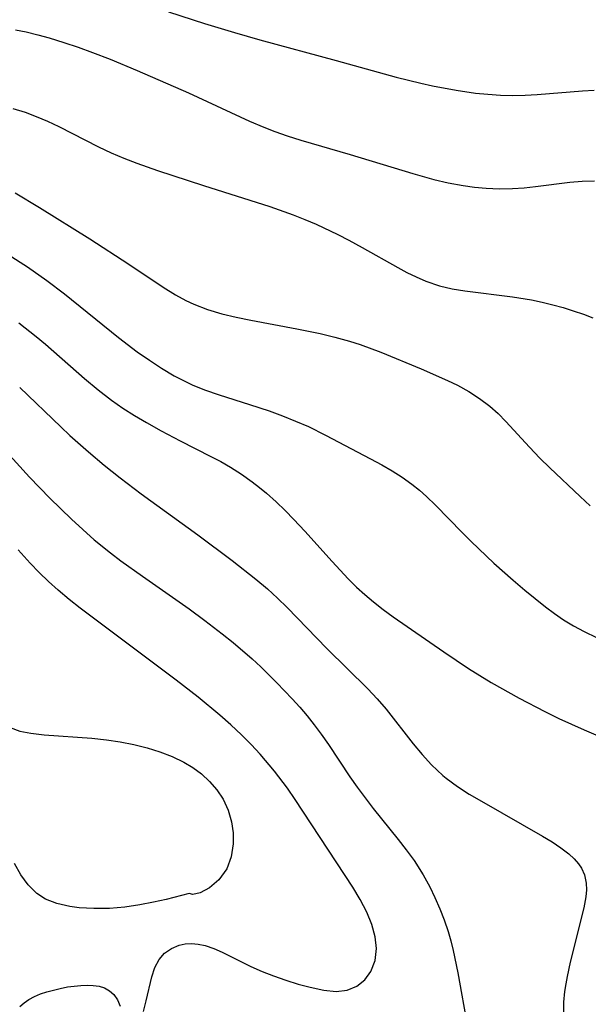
# Model space of a CAD drawing. Header units: metres. Extents: x 1073367 to 1082519, y 1569854 to 1574957.
# Tile 977 of 1056: x 1079748 to 1079818, y 1573617 to 1573738. Entities that reach past the tile are written whole.
import ezdxf

# ---------------------------------------------------------------- set-up
doc = ezdxf.new("R2010")
doc.units = ezdxf.units.M
doc.layers.add('CGG_CurvaNivelLidar_v1', color=253, linetype='Continuous', lineweight=30)

msp = doc.modelspace()

# ---------------------------------------------------------------- linework, layer by layer
at = {"layer": 'CGG_CurvaNivelLidar_v1'}
for p, q in [((1079765.9218, 1573739.2699, 75), (1079770.3827, 1573737.821, 75)), ((1079770.3827, 1573737.821, 75), (1079774.0758, 1573736.7061, 75)), ((1079747.0311, 1573737.0466, 74.5), (1079748.3625, 1573736.7782, 74.5)), ((1079748.3625, 1573736.7782, 74.5), (1079749.779, 1573736.4338, 74.5)), ((1079749.779, 1573736.4338, 74.5), (1079751.1851, 1573736.0413, 74.5)), ((1079774.0758, 1573736.7061, 75), (1079777.2294, 1573735.8032, 75)), ((1079751.1851, 1573736.0413, 74.5), (1079752.9806, 1573735.4847, 74.5)), ((1079752.9806, 1573735.4847, 74.5), (1079754.7656, 1573734.8813, 74.5)), ((1079777.2294, 1573735.8032, 75), (1079786.666, 1573733.2703, 75)), ((1079754.7656, 1573734.8813, 74.5), (1079756.5406, 1573734.2385, 74.5)), ((1079756.5406, 1573734.2385, 74.5), (1079758.7067, 1573733.4003, 74.5)), ((1079758.7067, 1573733.4003, 74.5), (1079762.0768, 1573731.9929, 74.5)), ((1079786.666, 1573733.2703, 75), (1079794.0694, 1573731.2011, 75)), ((1079762.0768, 1573731.9929, 74.5), (1079768.4172, 1573729.2355, 74.5)), ((1079794.0694, 1573731.2011, 75), (1079797.1208, 1573730.4305, 75)), ((1079797.1208, 1573730.4305, 75), (1079798.5559, 1573730.111, 75)), ((1079798.5559, 1573730.111, 75), (1079801.487, 1573729.5636, 75)), ((1079768.4172, 1573729.2355, 74.5), (1079775.9401, 1573725.7622, 74.5)), ((1079801.487, 1573729.5636, 75), (1079803.8831, 1573729.226, 75)), ((1079803.8831, 1573729.226, 75), (1079805.421, 1573729.0699, 75)), ((1079805.421, 1573729.0699, 75), (1079806.9609, 1573728.9691, 75)), ((1079806.9609, 1573728.9691, 75), (1079808.5023, 1573728.9329, 75)), ((1079808.5023, 1573728.9329, 75), (1079810.0017, 1573728.9651, 75)), ((1079810.0017, 1573728.9651, 75), (1079811.5021, 1573729.0484, 75)), ((1079811.5021, 1573729.0484, 75), (1079817.123, 1573729.5093, 75)), ((1079817.123, 1573729.5093, 75), (1079818.5564, 1573729.5979, 75)), ((1079746.6904, 1573727.3336, 74), (1079748.2074, 1573726.8476, 74)), ((1079748.2074, 1573726.8476, 74), (1079749.5972, 1573726.3206, 74)), ((1079749.5972, 1573726.3206, 74), (1079750.9637, 1573725.7315, 74)), ((1079750.9637, 1573725.7315, 74), (1079752.3603, 1573725.069, 74)), ((1079775.9401, 1573725.7622, 74.5), (1079777.7012, 1573725.0004, 74.5)), ((1079752.3603, 1573725.069, 74), (1079757.2692, 1573722.5677, 74)), ((1079777.7012, 1573725.0004, 74.5), (1079779.0846, 1573724.4577, 74.5)), ((1079779.0846, 1573724.4577, 74.5), (1079780.6228, 1573723.9195, 74.5)), ((1079780.6228, 1573723.9195, 74.5), (1079782.2737, 1573723.4, 74.5)), ((1079782.2737, 1573723.4, 74.5), (1079788.4094, 1573721.6393, 74.5)), ((1079757.2692, 1573722.5677, 74), (1079758.8568, 1573721.8195, 74)), ((1079758.8568, 1573721.8195, 74), (1079760.418, 1573721.1595, 74)), ((1079788.4094, 1573721.6393, 74.5), (1079796.1354, 1573719.2568, 74.5)), ((1079760.418, 1573721.1595, 74), (1079762.004, 1573720.5513, 74)), ((1079762.004, 1573720.5513, 74), (1079764.5711, 1573719.6523, 74)), ((1079764.5711, 1573719.6523, 74), (1079770.2425, 1573717.7895, 74)), ((1079796.1354, 1573719.2568, 74.5), (1079798.7104, 1573718.514, 74.5)), ((1079798.7104, 1573718.514, 74.5), (1079800.5184, 1573718.1003, 74.5)), ((1079800.5184, 1573718.1003, 74.5), (1079802.3426, 1573717.7798, 74.5)), ((1079811.2807, 1573717.6582, 74.5), (1079815.5264, 1573718.1891, 74.5)), ((1079815.5264, 1573718.1891, 74.5), (1079817.0567, 1573718.3168, 74.5)), ((1079817.0567, 1573718.3168, 74.5), (1079818.5823, 1573718.3507, 74.5)), ((1079746.9891, 1573716.89, 73.5), (1079749.9925, 1573715.0855, 73.5)), ((1079770.2425, 1573717.7895, 74), (1079778.4506, 1573715.1938, 74)), ((1079802.3426, 1573717.7798, 74.5), (1079803.7709, 1573717.5947, 74.5)), ((1079803.7709, 1573717.5947, 74.5), (1079805.2028, 1573717.4669, 74.5)), ((1079805.2028, 1573717.4669, 74.5), (1079806.8396, 1573717.3956, 74.5)), ((1079806.8396, 1573717.3956, 74.5), (1079808.4741, 1573717.4149, 74.5)), ((1079808.4741, 1573717.4149, 74.5), (1079809.8794, 1573717.51, 74.5)), ((1079809.8794, 1573717.51, 74.5), (1079811.2807, 1573717.6582, 74.5)), ((1079749.9925, 1573715.0855, 73.5), (1079756.2082, 1573711.2021, 73.5)), ((1079778.4506, 1573715.1938, 74), (1079781.3415, 1573714.1661, 74)), ((1079781.3415, 1573714.1661, 74), (1079782.7698, 1573713.6042, 74)), ((1079782.7698, 1573713.6042, 74), (1079784.1807, 1573713.0057, 74)), ((1079784.1807, 1573713.0057, 74), (1079786.8664, 1573711.7364, 74)), ((1079756.2082, 1573711.2021, 73.5), (1079761.0238, 1573708.0708, 73.5)), ((1079786.8664, 1573711.7364, 74), (1079788.2293, 1573711.0363, 74)), ((1079788.2293, 1573711.0363, 74), (1079789.8834, 1573710.1292, 74)), ((1079789.8834, 1573710.1292, 74), (1079794.2684, 1573707.6374, 74)), ((1079746.1335, 1573709.2703, 73), (1079748.4879, 1573707.7354, 73)), ((1079748.4879, 1573707.7354, 73), (1079750.8966, 1573706.0432, 73)), ((1079761.0238, 1573708.0708, 73.5), (1079765.2792, 1573705.1984, 73.5)), ((1079794.2684, 1573707.6374, 74), (1079795.4041, 1573707.0372, 74)), ((1079795.4041, 1573707.0372, 74), (1079796.5508, 1573706.4791, 74)), ((1079750.8966, 1573706.0432, 73), (1079753.0814, 1573704.3874, 73)), ((1079796.5508, 1573706.4791, 74), (1079797.7524, 1573705.9628, 74)), ((1079797.7524, 1573705.9628, 74), (1079799.4213, 1573705.3929, 74)), ((1079765.2792, 1573705.1984, 73.5), (1079766.8067, 1573704.2521, 73.5)), ((1079799.4213, 1573705.3929, 74), (1079800.9782, 1573705.0184, 74)), ((1079800.9782, 1573705.0184, 74), (1079802.5681, 1573704.7431, 74)), ((1079802.5681, 1573704.7431, 74), (1079808.4633, 1573704.0209, 74)), ((1079753.0814, 1573704.3874, 73), (1079759.7588, 1573698.9894, 73)), ((1079766.8067, 1573704.2521, 73.5), (1079768.0597, 1573703.5719, 73.5)), ((1079768.0597, 1573703.5719, 73.5), (1079769.0564, 1573703.1033, 73.5)), ((1079808.4633, 1573704.0209, 74), (1079810.7985, 1573703.6321, 74)), ((1079810.7985, 1573703.6321, 74), (1079812.1303, 1573703.3512, 74)), ((1079812.1303, 1573703.3512, 74), (1079813.4547, 1573703.0291, 74)), ((1079769.0564, 1573703.1033, 73.5), (1079770.7696, 1573702.4485, 73.5)), ((1079770.7696, 1573702.4485, 73.5), (1079772.516, 1573701.9269, 73.5)), ((1079813.4547, 1573703.0291, 74), (1079814.719, 1573702.6804, 74)), ((1079814.719, 1573702.6804, 74), (1079815.9731, 1573702.2928, 74)), ((1079815.9731, 1573702.2928, 74), (1079817.2151, 1573701.8643, 74)), ((1079772.516, 1573701.9269, 73.5), (1079774.3024, 1573701.4921, 73.5)), ((1079774.3024, 1573701.4921, 73.5), (1079776.1166, 1573701.1118, 73.5)), ((1079776.1166, 1573701.1118, 73.5), (1079781.8087, 1573700.0476, 73.5)), ((1079817.2151, 1573701.8643, 74), (1079818.3678, 1573701.4244, 74)), ((1079747.4434, 1573700.8149, 72.5), (1079749.5755, 1573699.118, 72.5)), ((1079781.8087, 1573700.0476, 73.5), (1079784.693, 1573699.4648, 73.5)), ((1079749.5755, 1573699.118, 72.5), (1079750.7316, 1573698.1461, 72.5)), ((1079759.7588, 1573698.9894, 73), (1079762.0758, 1573697.2321, 73)), ((1079784.693, 1573699.4648, 73.5), (1079786.5085, 1573699.0365, 73.5)), ((1079786.5085, 1573699.0365, 73.5), (1079788.3011, 1573698.5378, 73.5)), ((1079788.3011, 1573698.5378, 73.5), (1079789.6088, 1573698.1128, 73.5)), ((1079750.7316, 1573698.1461, 72.5), (1079755.552, 1573693.916, 72.5)), ((1079762.0758, 1573697.2321, 73), (1079763.5669, 1573696.1759, 73)), ((1079789.6088, 1573698.1128, 73.5), (1079792.1894, 1573697.1595, 73.5)), ((1079763.5669, 1573696.1759, 73), (1079765.0867, 1573695.1777, 73)), ((1079792.1894, 1573697.1595, 73.5), (1079797.1831, 1573695.1145, 73.5)), ((1079765.0867, 1573695.1777, 73), (1079766.6447, 1573694.2564, 73)), ((1079797.1831, 1573695.1145, 73.5), (1079800.4103, 1573693.6891, 73.5)), ((1079755.552, 1573693.916, 72.5), (1079757.2237, 1573692.5189, 72.5)), ((1079766.6447, 1573694.2564, 73), (1079768.0484, 1573693.5297, 73)), ((1079800.4103, 1573693.6891, 73.5), (1079801.648, 1573693.0835, 73.5)), ((1079747.5404, 1573692.7878, 72), (1079752.6119, 1573687.926, 72)), ((1079757.2237, 1573692.5189, 72.5), (1079758.8863, 1573691.2454, 72.5)), ((1079768.0484, 1573693.5297, 73), (1079768.8728, 1573693.1495, 73)), ((1079768.8728, 1573693.1495, 73), (1079770.3855, 1573692.5332, 73)), ((1079770.3855, 1573692.5332, 73), (1079772.2184, 1573691.8888, 73)), ((1079801.648, 1573693.0835, 73.5), (1079803.0505, 1573692.3138, 73.5)), ((1079758.8863, 1573691.2454, 72.5), (1079760.2935, 1573690.265, 72.5)), ((1079772.2184, 1573691.8888, 73), (1079775.9422, 1573690.7133, 73)), ((1079803.0505, 1573692.3138, 73.5), (1079804.3902, 1573691.4633, 73.5)), ((1079804.3902, 1573691.4633, 73.5), (1079805.65, 1573690.5147, 73.5)), ((1079760.2935, 1573690.265, 72.5), (1079761.7352, 1573689.3373, 72.5)), ((1079775.9422, 1573690.7133, 73), (1079778.3791, 1573689.902, 73)), ((1079778.3791, 1573689.902, 73), (1079780.0147, 1573689.3038, 73)), ((1079805.65, 1573690.5147, 73.5), (1079806.6714, 1573689.5995, 73.5)), ((1079761.7352, 1573689.3373, 72.5), (1079763.2057, 1573688.4565, 72.5)), ((1079780.0147, 1573689.3038, 73), (1079781.6308, 1573688.6595, 73)), ((1079806.6714, 1573689.5995, 73.5), (1079807.6419, 1573688.6191, 73.5)), ((1079752.6119, 1573687.926, 72), (1079753.7446, 1573686.8794, 72)), ((1079763.2057, 1573688.4565, 72.5), (1079765.0234, 1573687.4416, 72.5)), ((1079781.6308, 1573688.6595, 73), (1079783.2219, 1573687.9623, 73)), ((1079783.2219, 1573687.9623, 73), (1079785.3431, 1573686.9266, 73)), ((1079807.6419, 1573688.6191, 73.5), (1079810.5404, 1573685.4258, 73.5)), ((1079753.7446, 1573686.8794, 72), (1079756.0605, 1573684.8336, 72)), ((1079765.0234, 1573687.4416, 72.5), (1079767.3892, 1573686.2, 72.5)), ((1079785.3431, 1573686.9266, 73), (1079790.9085, 1573684.0006, 73)), ((1079745.5207, 1573685.267, 71.5), (1079748.7679, 1573681.7251, 71.5)), ((1079767.3892, 1573686.2, 72.5), (1079771.1631, 1573684.2874, 72.5)), ((1079810.5404, 1573685.4258, 73.5), (1079811.8301, 1573684.0644, 73.5)), ((1079756.0605, 1573684.8336, 72), (1079757.9865, 1573683.2144, 72)), ((1079771.1631, 1573684.2874, 72.5), (1079772.3853, 1573683.6311, 72.5)), ((1079790.9085, 1573684.0006, 73), (1079792.2932, 1573683.2496, 73)), ((1079811.8301, 1573684.0644, 73.5), (1079813.0572, 1573682.8586, 73.5)), ((1079757.9865, 1573683.2144, 72), (1079759.9735, 1573681.6284, 72)), ((1079772.3853, 1573683.6311, 72.5), (1079773.5854, 1573682.9416, 72.5)), ((1079773.5854, 1573682.9416, 72.5), (1079774.9634, 1573682.0718, 72.5)), ((1079792.2932, 1573683.2496, 73), (1079793.5778, 1573682.5036, 73)), ((1079813.0572, 1573682.8586, 73.5), (1079816.8248, 1573679.3359, 73.5)), ((1079748.7679, 1573681.7251, 71.5), (1079751.2722, 1573679.1297, 71.5)), ((1079759.9735, 1573681.6284, 72), (1079762.5633, 1573679.6709, 72)), ((1079774.9634, 1573682.0718, 72.5), (1079776.2949, 1573681.1358, 72.5)), ((1079793.5778, 1573682.5036, 73), (1079794.8269, 1573681.7098, 73)), ((1079794.8269, 1573681.7098, 73), (1079796.0295, 1573680.8551, 73)), ((1079776.2949, 1573681.1358, 72.5), (1079777.1929, 1573680.4421, 72.5)), ((1079777.1929, 1573680.4421, 72.5), (1079778.066, 1573679.7161, 72.5)), ((1079796.0295, 1573680.8551, 73), (1079796.9517, 1573680.1187, 73)), ((1079751.2722, 1573679.1297, 71.5), (1079753.9333, 1573676.5332, 71.5)), ((1079762.5633, 1573679.6709, 72), (1079769.5498, 1573674.5757, 72)), ((1079778.066, 1573679.7161, 72.5), (1079779.2269, 1573678.6717, 72.5)), ((1079796.9517, 1573680.1187, 73), (1079797.8375, 1573679.3377, 73)), ((1079797.8375, 1573679.3377, 73), (1079798.9545, 1573678.2509, 73)), ((1079816.8248, 1573679.3359, 73.5), (1079818.0455, 1573678.1511, 73.5)), ((1079779.2269, 1573678.6717, 72.5), (1079780.3502, 1573677.5823, 72.5)), ((1079798.9545, 1573678.2509, 73), (1079802.2136, 1573674.852, 73)), ((1079753.9333, 1573676.5332, 71.5), (1079755.3308, 1573675.2394, 71.5)), ((1079780.3502, 1573677.5823, 72.5), (1079781.4429, 1573676.458, 72.5)), ((1079781.4429, 1573676.458, 72.5), (1079782.768, 1573675.0265, 72.5)), ((1079755.3308, 1573675.2394, 71.5), (1079756.7577, 1573673.9817, 71.5)), ((1079769.5498, 1573674.5757, 72), (1079773.8202, 1573671.3939, 72)), ((1079782.768, 1573675.0265, 72.5), (1079786.1651, 1573671.2616, 72.5)), ((1079802.2136, 1573674.852, 73), (1079803.3304, 1573673.7408, 73)), ((1079756.7577, 1573673.9817, 71.5), (1079758.7543, 1573672.3521, 71.5)), ((1079803.3304, 1573673.7408, 73), (1079806.1497, 1573671.0934, 73)), ((1079748.8438, 1573671.0674, 71), (1079747.3548, 1573672.7256, 71)), ((1079758.7543, 1573672.3521, 71.5), (1079760.0612, 1573671.3624, 71.5)), ((1079749.9573, 1573669.9121, 71), (1079748.8438, 1573671.0674, 71)), ((1079760.0612, 1573671.3624, 71.5), (1079762.7266, 1573669.4513, 71.5)), ((1079773.8202, 1573671.3939, 72), (1079776.7371, 1573669.0979, 72)), ((1079786.1651, 1573671.2616, 72.5), (1079788.1311, 1573669.1402, 72.5)), ((1079806.1497, 1573671.0934, 73), (1079808.5316, 1573668.9668, 73)), ((1079751.1119, 1573668.7928, 71), (1079749.9573, 1573669.9121, 71)), ((1079762.7266, 1573669.4513, 71.5), (1079768.4819, 1573665.4095, 71.5)), ((1079752.3089, 1573667.7167, 71), (1079751.1119, 1573668.7928, 71)), ((1079776.7371, 1573669.0979, 72), (1079778.1638, 1573667.885, 72)), ((1079788.1311, 1573669.1402, 72.5), (1079789.1531, 1573668.1251, 72.5)), ((1079789.1531, 1573668.1251, 72.5), (1079790.1849, 1573667.1888, 72.5)), ((1079808.5316, 1573668.9668, 73), (1079809.9897, 1573667.7186, 73)), ((1079753.6554, 1573666.6024, 71), (1079752.3089, 1573667.7167, 71)), ((1079778.1638, 1573667.885, 72), (1079779.3985, 1573666.7602, 72)), ((1079779.3985, 1573666.7602, 72), (1079780.5971, 1573665.5986, 72)), ((1079790.1849, 1573667.1888, 72.5), (1079791.255, 1573666.2942, 72.5)), ((1079809.9897, 1573667.7186, 73), (1079812.5485, 1573665.6603, 73)), ((1079755.0377, 1573665.5289, 71), (1079753.6554, 1573666.6024, 71)), ((1079780.5971, 1573665.5986, 72), (1079785.5253, 1573660.5109, 72)), ((1079791.255, 1573666.2942, 72.5), (1079792.4628, 1573665.3538, 72.5)), ((1079812.5485, 1573665.6603, 73), (1079813.6465, 1573664.8488, 73)), ((1079766.9029, 1573656.5929, 71), (1079755.0377, 1573665.5289, 71)), ((1079768.4819, 1573665.4095, 71.5), (1079770.4167, 1573664.002, 71.5)), ((1079792.4628, 1573665.3538, 72.5), (1079793.699, 1573664.4459, 72.5)), ((1079793.699, 1573664.4459, 72.5), (1079799.9613, 1573660.1037, 72.5)), ((1079813.6465, 1573664.8488, 73), (1079814.7702, 1573664.0799, 73)), ((1079770.4167, 1573664.002, 71.5), (1079772.5804, 1573662.3527, 71.5)), ((1079814.7702, 1573664.0799, 73), (1079816.0144, 1573663.3119, 73)), ((1079816.0144, 1573663.3119, 73), (1079817.296, 1573662.6098, 73)), ((1079772.5804, 1573662.3527, 71.5), (1079773.9109, 1573661.284, 71.5)), ((1079817.296, 1573662.6098, 73), (1079818.8565, 1573661.8713, 73)), ((1079773.9109, 1573661.284, 71.5), (1079776.2888, 1573659.2344, 71.5)), ((1079785.5253, 1573660.5109, 72), (1079790.5861, 1573655.5344, 72)), ((1079799.9613, 1573660.1037, 72.5), (1079803.0147, 1573658.062, 72.5)), ((1079776.2888, 1573659.2344, 71.5), (1079777.3408, 1573658.2603, 71.5)), ((1079777.3408, 1573658.2603, 71.5), (1079779.3365, 1573656.291, 71.5)), ((1079803.0147, 1573658.062, 72.5), (1079805.827, 1573656.3288, 72.5)), ((1079769.5908, 1573654.5189, 71), (1079766.9029, 1573656.5929, 71)), ((1079779.3365, 1573656.291, 71.5), (1079781.2355, 1573654.2886, 71.5)), ((1079805.827, 1573656.3288, 72.5), (1079809.2864, 1573654.3655, 72.5)), ((1079790.5861, 1573655.5344, 72), (1079791.739, 1573654.2898, 72)), ((1079772.272, 1573652.2936, 71), (1079769.5908, 1573654.5189, 71)), ((1079781.2355, 1573654.2886, 71.5), (1079782.163, 1573653.2563, 71.5)), ((1079791.739, 1573654.2898, 72), (1079792.841, 1573653.003, 72)), ((1079809.2864, 1573654.3655, 72.5), (1079812.4484, 1573652.7245, 72.5)), ((1079773.6405, 1573651.0854, 71), (1079772.272, 1573652.2936, 71)), ((1079782.163, 1573653.2563, 71.5), (1079783.0774, 1573652.1785, 71.5)), ((1079783.0774, 1573652.1785, 71.5), (1079783.9576, 1573651.074, 71.5)), ((1079792.841, 1573653.003, 72), (1079796.1962, 1573648.7124, 72)), ((1079812.4484, 1573652.7245, 72.5), (1079814.1744, 1573651.879, 72.5)), ((1079774.9715, 1573649.8373, 71), (1079773.6405, 1573651.0854, 71)), ((1079783.9576, 1573651.074, 71.5), (1079784.8009, 1573649.9425, 71.5)), ((1079814.1744, 1573651.879, 72.5), (1079817.3205, 1573650.444, 72.5)), ((1079746.3582, 1573650.733, 70.5), (1079747.5759, 1573650.3111, 70.5)), ((1079747.5759, 1573650.3111, 70.5), (1079748.9191, 1573650.0331, 70.5)), ((1079748.9191, 1573650.0331, 70.5), (1079750.5524, 1573649.8306, 70.5)), ((1079750.5524, 1573649.8306, 70.5), (1079756.4693, 1573649.4223, 70.5)), ((1079776.1452, 1573648.6548, 71), (1079774.9715, 1573649.8373, 71)), ((1079784.8009, 1573649.9425, 71.5), (1079785.7052, 1573648.6393, 71.5)), ((1079817.3205, 1573650.444, 72.5), (1079818.7358, 1573649.8478, 72.5)), ((1079756.4693, 1573649.4223, 70.5), (1079758.2844, 1573649.2357, 70.5)), ((1079758.2844, 1573649.2357, 70.5), (1079759.9762, 1573648.9752, 70.5)), ((1079759.9762, 1573648.9752, 70.5), (1079761.6528, 1573648.633, 70.5)), ((1079761.6528, 1573648.633, 70.5), (1079763.3045, 1573648.2154, 70.5)), ((1079777.2788, 1573647.4324, 71), (1079776.1452, 1573648.6548, 71)), ((1079785.7052, 1573648.6393, 71.5), (1079788.33, 1573644.6611, 71.5)), ((1079796.1962, 1573648.7124, 72), (1079797.2827, 1573647.3989, 72)), ((1079763.3045, 1573648.2154, 70.5), (1079764.8766, 1573647.7346, 70.5)), ((1079764.8766, 1573647.7346, 70.5), (1079766.3952, 1573647.1632, 70.5)), ((1079779.0382, 1573645.3573, 71), (1079777.2788, 1573647.4324, 71)), ((1079797.2827, 1573647.3989, 72), (1079798.4231, 1573646.1472, 72)), ((1079766.3952, 1573647.1632, 70.5), (1079767.8367, 1573646.4742, 70.5)), ((1079767.8367, 1573646.4742, 70.5), (1079768.9627, 1573645.7884, 70.5)), ((1079798.4231, 1573646.1472, 72), (1079799.8445, 1573644.814, 72)), ((1079768.9627, 1573645.7884, 70.5), (1079770.0082, 1573645.004, 70.5)), ((1079770.0082, 1573645.004, 70.5), (1079771.0164, 1573644.0736, 70.5)), ((1079780.6277, 1573643.2447, 71), (1079779.0382, 1573645.3573, 71)), ((1079771.0164, 1573644.0736, 70.5), (1079771.9149, 1573643.0483, 70.5)), ((1079788.33, 1573644.6611, 71.5), (1079789.236, 1573643.3677, 71.5)), ((1079799.8445, 1573644.814, 72), (1079800.2632, 1573644.4714, 72)), ((1079800.2632, 1573644.4714, 72), (1079801.6497, 1573643.4578, 72)), ((1079771.9149, 1573643.0483, 70.5), (1079772.6918, 1573641.8824, 70.5)), ((1079781.589, 1573641.8572, 71), (1079780.6277, 1573643.2447, 71)), ((1079789.236, 1573643.3677, 71.5), (1079791.2377, 1573640.7464, 71.5)), ((1079801.6497, 1573643.4578, 72), (1079803.1062, 1573642.5237, 72)), ((1079803.1062, 1573642.5237, 72), (1079804.6053, 1573641.6372, 72)), ((1079772.6918, 1573641.8824, 70.5), (1079773.2949, 1573640.5395, 70.5)), ((1079788.7101, 1573631.0109, 71), (1079781.589, 1573641.8572, 71)), ((1079804.6053, 1573641.6372, 72), (1079812.1822, 1573637.3043, 72)), ((1079773.2949, 1573640.5395, 70.5), (1079773.711, 1573639.0808, 70.5)), ((1079791.2377, 1573640.7464, 71.5), (1079794.334, 1573636.9044, 71.5)), ((1079773.711, 1573639.0808, 70.5), (1079773.9152, 1573637.7083, 70.5)), ((1079773.9152, 1573637.7083, 70.5), (1079773.9362, 1573636.3405, 70.5)), ((1079773.9362, 1573636.3405, 70.5), (1079773.6889, 1573634.7335, 70.5)), ((1079794.334, 1573636.9044, 71.5), (1079795.3308, 1573635.6176, 71.5)), ((1079812.1822, 1573637.3043, 72), (1079813.3428, 1573636.6013, 72)), ((1079813.3428, 1573636.6013, 72), (1079814.4296, 1573635.88, 72)), ((1079795.3308, 1573635.6176, 71.5), (1079796.2834, 1573634.3047, 71.5)), ((1079814.4296, 1573635.88, 72), (1079815.4141, 1573635.1233, 72)), ((1079815.4141, 1573635.1233, 72), (1079816.0657, 1573634.521, 72)), ((1079747.669, 1573632.5443, 70.5), (1079746.9204, 1573633.9378, 70.5)), ((1079773.6889, 1573634.7335, 70.5), (1079773.1282, 1573633.2831, 70.5)), ((1079796.2834, 1573634.3047, 71.5), (1079797.4128, 1573632.547, 71.5)), ((1079816.0657, 1573634.521, 72), (1079816.624, 1573633.8808, 72)), ((1079816.624, 1573633.8808, 72), (1079816.9892, 1573633.3392, 72)), ((1079773.1282, 1573633.2831, 70.5), (1079772.1577, 1573631.9202, 70.5)), ((1079816.9892, 1573633.3392, 72), (1079817.3593, 1573632.5396, 72)), ((1079748.5726, 1573631.2823, 70.5), (1079747.669, 1573632.5443, 70.5)), ((1079772.1577, 1573631.9202, 70.5), (1079771.002, 1573630.9084, 70.5)), ((1079797.4128, 1573632.547, 71.5), (1079798.227, 1573631.0506, 71.5)), ((1079817.3593, 1573632.5396, 72), (1079817.58, 1573631.4996, 72)), ((1079817.58, 1573631.4996, 72), (1079817.5994, 1573630.66, 72)), ((1079749.6499, 1573630.2132, 70.5), (1079748.5726, 1573631.2823, 70.5)), ((1079750.7446, 1573629.5059, 70.5), (1079749.6499, 1573630.2132, 70.5)), ((1079768.5, 1573630.2264, 70.5), (1079765.6287, 1573629.4771, 70.5)), ((1079768.9528, 1573630.0786, 70.5), (1079768.5, 1573630.2264, 70.5)), ((1079769.8645, 1573630.2922, 70.5), (1079768.9528, 1573630.0786, 70.5)), ((1079771.002, 1573630.9084, 70.5), (1079769.8645, 1573630.2922, 70.5)), ((1079789.6297, 1573629.471, 71), (1079788.7101, 1573631.0109, 71)), ((1079798.227, 1573631.0506, 71.5), (1079798.8724, 1573629.709, 71.5)), ((1079817.5994, 1573630.66, 72), (1079817.5192, 1573629.7858, 72)), ((1079752.1291, 1573628.9714, 70.5), (1079750.7446, 1573629.5059, 70.5)), ((1079764.1017, 1573629.1298, 70.5), (1079762.3788, 1573628.7963, 70.5)), ((1079765.6287, 1573629.4771, 70.5), (1079764.1017, 1573629.1298, 70.5)), ((1079790.4328, 1573627.9286, 71), (1079789.6297, 1573629.471, 71)), ((1079798.8724, 1573629.709, 71.5), (1079799.4646, 1573628.3383, 71.5)), ((1079817.5192, 1573629.7858, 72), (1079817.2787, 1573628.4575, 72)), ((1079753.747, 1573628.6047, 70.5), (1079752.1291, 1573628.9714, 70.5)), ((1079754.8781, 1573628.4542, 70.5), (1079753.747, 1573628.6047, 70.5)), ((1079756.7243, 1573628.343, 70.5), (1079754.8781, 1573628.4542, 70.5)), ((1079758.6268, 1573628.3709, 70.5), (1079756.7243, 1573628.343, 70.5)), ((1079760.5212, 1573628.527, 70.5), (1079758.6268, 1573628.3709, 70.5)), ((1079762.3788, 1573628.7963, 70.5), (1079760.5212, 1573628.527, 70.5)), ((1079791.0703, 1573626.3873, 71), (1079790.4328, 1573627.9286, 71)), ((1079799.4646, 1573628.3383, 71.5), (1079800.004, 1573626.942, 71.5)), ((1079817.2787, 1573628.4575, 72), (1079815.6001, 1573621.7226, 72)), ((1079800.004, 1573626.942, 71.5), (1079800.4877, 1573625.5226, 71.5)), ((1079791.4818, 1573624.8781, 71), (1079791.0703, 1573626.3873, 71)), ((1079800.4877, 1573625.5226, 71.5), (1079800.8347, 1573624.3596, 71.5)), ((1079791.634, 1573623.4081, 71), (1079791.4818, 1573624.8781, 71)), ((1079800.8347, 1573624.3596, 71.5), (1079801.1399, 1573623.1839, 71.5)), ((1079765.4569, 1573622.8312, 71), (1079766.2905, 1573623.419, 71)), ((1079766.2905, 1573623.419, 71), (1079767.2496, 1573623.8188, 71)), ((1079767.2496, 1573623.8188, 71), (1079767.9906, 1573623.9792, 71)), ((1079767.9906, 1573623.9792, 71), (1079768.7682, 1573624.0327, 71)), ((1079768.7682, 1573624.0327, 71), (1079769.619, 1573623.9701, 71)), ((1079769.619, 1573623.9701, 71), (1079770.4854, 1573623.7893, 71)), ((1079770.4854, 1573623.7893, 71), (1079771.5205, 1573623.4351, 71)), ((1079771.5205, 1573623.4351, 71), (1079772.5715, 1573622.9699, 71)), ((1079772.5715, 1573622.9699, 71), (1079776.1306, 1573621.1967, 71)), ((1079791.4653, 1573621.9173, 71), (1079791.634, 1573623.4081, 71)), ((1079801.1399, 1573623.1839, 71.5), (1079801.7116, 1573620.4253, 71.5)), ((1079764.2637, 1573621.0657, 71), (1079764.7836, 1573622.0667, 71)), ((1079764.7836, 1573622.0667, 71), (1079765.4569, 1573622.8312, 71)), ((1079790.9633, 1573620.582, 71), (1079791.4653, 1573621.9173, 71)), ((1079815.6001, 1573621.7226, 72), (1079815.2099, 1573619.9474, 72)), ((1079763.8897, 1573619.9167, 71), (1079764.2637, 1573621.0657, 71)), ((1079776.1306, 1573621.1967, 71), (1079777.5144, 1573620.5818, 71)), ((1079777.5144, 1573620.5818, 71), (1079778.9321, 1573620.0197, 71)), ((1079790.2034, 1573619.5342, 71), (1079790.9633, 1573620.582, 71)), ((1079763.1896, 1573616.9592, 71), (1079763.8897, 1573619.9167, 71)), ((1079778.9321, 1573620.0197, 71), (1079780.4479, 1573619.487, 71)), ((1079780.4479, 1573619.487, 71), (1079781.9588, 1573619.0194, 71)), ((1079789.2115, 1573618.736, 71), (1079790.2034, 1573619.5342, 71)), ((1079801.7116, 1573620.4253, 71.5), (1079802.973, 1573613.344, 71.5)), ((1079815.2099, 1573619.9474, 72), (1079815.0397, 1573619.0258, 72)), ((1079750.1277, 1573617.7968, 70.5), (1079750.9123, 1573618.0673, 70.5)), ((1079750.9123, 1573618.0673, 70.5), (1079752.534, 1573618.4868, 70.5)), ((1079752.534, 1573618.4868, 70.5), (1079753.4598, 1573618.6597, 70.5)), ((1079753.4598, 1573618.6597, 70.5), (1079755.0812, 1573618.8491, 70.5)), ((1079755.0812, 1573618.8491, 70.5), (1079755.8726, 1573618.8786, 70.5)), ((1079755.8726, 1573618.8786, 70.5), (1079756.6389, 1573618.8495, 70.5)), ((1079756.6389, 1573618.8495, 70.5), (1079757.3679, 1573618.743, 70.5)), ((1079757.3679, 1573618.743, 70.5), (1079758.0434, 1573618.532, 70.5)), ((1079758.0434, 1573618.532, 70.5), (1079758.6477, 1573618.1936, 70.5)), ((1079758.6477, 1573618.1936, 70.5), (1079759.1813, 1573617.7236, 70.5)), ((1079781.9588, 1573619.0194, 71), (1079783.4407, 1573618.6216, 71)), ((1079783.4407, 1573618.6216, 71), (1079785.1229, 1573618.264, 71)), ((1079785.1229, 1573618.264, 71), (1079786.6411, 1573618.1103, 71)), ((1079786.6411, 1573618.1103, 71), (1079788.0287, 1573618.2464, 71)), ((1079788.0287, 1573618.2464, 71), (1079789.2115, 1573618.736, 71)), ((1079814.9012, 1573618.1152, 72), (1079814.7701, 1573616.7815, 72)), ((1079815.0397, 1573619.0258, 72), (1079814.9012, 1573618.1152, 72)), ((1079748.0853, 1573616.6906, 70.5), (1079748.6592, 1573617.0871, 70.5)), ((1079748.6592, 1573617.0871, 70.5), (1079749.3727, 1573617.4746, 70.5)), ((1079749.3727, 1573617.4746, 70.5), (1079750.1277, 1573617.7968, 70.5)), ((1079759.1813, 1573617.7236, 70.5), (1079759.6259, 1573617.0714, 70.5)), ((1079759.6259, 1573617.0714, 70.5), (1079759.9556, 1573616.2747, 70.5)), ((1079762.8295, 1573615.6123, 71), (1079763.1896, 1573616.9592, 71)), ((1079747.5481, 1573616.2462, 70.5), (1079748.0853, 1573616.6906, 70.5)), ((1079814.7701, 1573616.7815, 72), (1079814.7681, 1573615.4901, 72))]:
    msp.add_line(p, q, dxfattribs=at)

doc.saveas('drawing.dxf')
